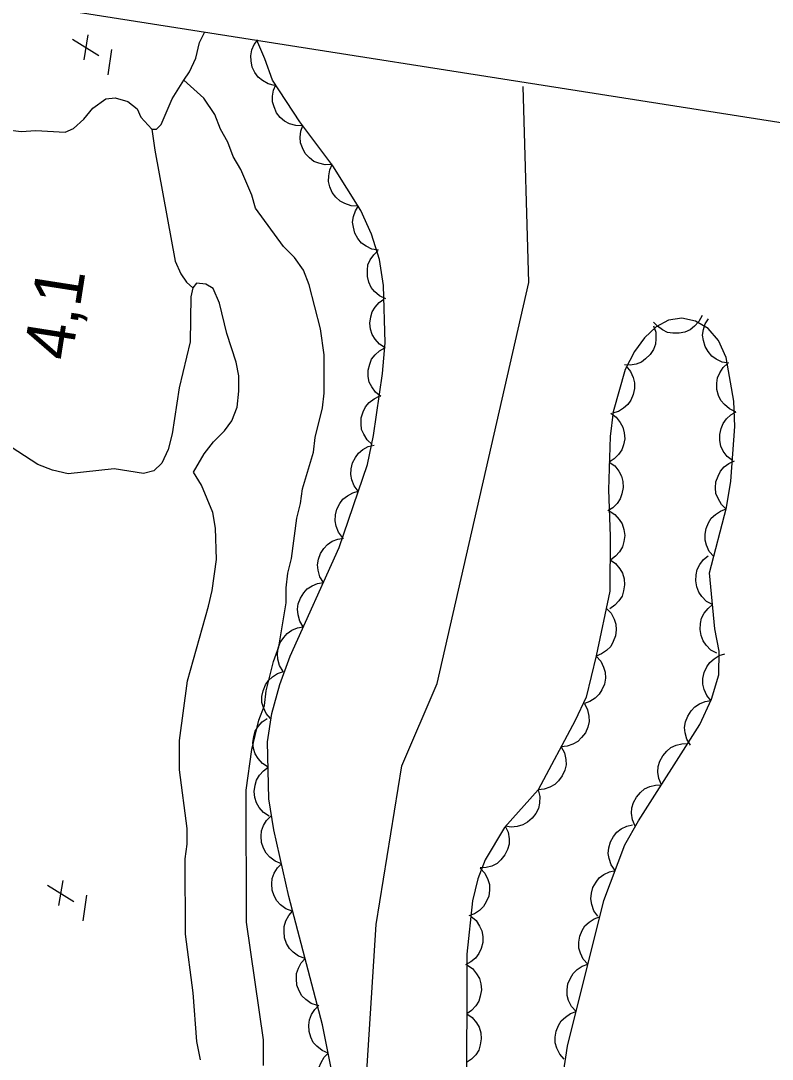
# Model space of a CAD drawing. Extents: x 282461 to 284471, y 5554090 to 5557646.
# Drawn here: x 283914.9 to 283961.1, y 5556885.3 to 5556949.3 of the extents above; entities that cross this region are included whole.
import ezdxf

# ---------------------------------------------------------------- set-up
doc = ezdxf.new("R2010")
doc.units = 0
for name, color, linetype in [('Niveau 1', 7, 'Continuous'), ('Niveau 3', 7, 'Continuous'), ('Niveau 4', 7, 'Continuous'), ('Niveau 44', 7, 'Continuous'), ('Niveau 60', 7, 'Continuous'), ('Niveau 7', 7, 'Continuous')]:
    doc.layers.add(name, color=color, linetype=linetype)

msp = doc.modelspace()

# ---------------------------------------------------------------- linework, layer by layer
at = {"layer": 'Niveau 1'}
msp.add_lwpolyline([(283932.69, 5556640.9), (283932.05, 5556652.04), (283934.95, 5556657.62), (283935.88, 5556667.29), (283929.59, 5556672.75), (283928.12, 5556684.36), (283929.73, 5556699.32), (283934.36, 5556715.56), (283935.86, 5556726.6), (283938.01, 5556747.58), (283939.46, 5556787.35), (283938.89, 5556816.5), (283937.21, 5556849.23), (283935.84, 5556879.14), (283936.76, 5556893.64), (283938.33, 5556903.42), (283940.51, 5556908.5), (283946.15, 5556933.18), (283945.8, 5556945.27)], dxfattribs=at)
at = {"layer": 'Niveau 3'}
for p, q in [((283918.77, 5556946.91), (283919.02, 5556948.45)), ((283918.06, 5556948.17), (283919.69, 5556947.17)), ((283920.25, 5556945.97), (283920.49, 5556947.55)), ((283916.52, 5556896.07), (283918.15, 5556895.07)), ((283917.23, 5556894.81), (283917.48, 5556896.35)), ((283918.71, 5556893.87), (283918.95, 5556895.45))]:
    msp.add_line(p, q, dxfattribs=at)
at = {"layer": 'Niveau 4'}
for points in [[(283913.94, 5556942.61), (283914.9, 5556942.5), (283915.81, 5556942.56), (283917.62, 5556942.45), (283918.13, 5556942.68), (283918.75, 5556943.25), (283919.32, 5556943.93), (283920.11, 5556944.5), (283920.68, 5556944.56), (283921.47, 5556944.33), (283922.04, 5556943.88), (283922.26, 5556943.37), (283922.94, 5556942.64), (283923.23, 5556942.64), (283923.51, 5556942.93), (283924.19, 5556944.51), (283924.91, 5556945.66), (283925.26, 5556946.16), (283925.65, 5556947), (283925.88, 5556947.97), (283926.21, 5556948.62)], [(283922.94, 5556942.64), (283923.12, 5556941.34), (283924.39, 5556934.51), (283924.73, 5556933.72), (283925.07, 5556933.21), (283925.46, 5556932.86)], [(283925.5, 5556921.5), (283926.17, 5556922.63), (283926.74, 5556923.37), (283927.42, 5556924.05), (283927.87, 5556924.67), (283928.2, 5556925.52), (283928.31, 5556926.49), (283928.31, 5556927.45), (283928.14, 5556928.29), (283927.57, 5556930.05), (283927.11, 5556931.91), (283926.71, 5556932.81), (283926.26, 5556933.09), (283925.69, 5556933.15), (283925.46, 5556932.86), (283925.35, 5556932.3), (283925.3, 5556929.53), (283924.63, 5556926.7), (283924.19, 5556923.87), (283923.96, 5556922.91), (283923.57, 5556922.06), (283923.06, 5556921.6), (283922.44, 5556921.43), (283920.63, 5556921.71), (283917.79, 5556921.41), (283916.83, 5556921.64), (283915.92, 5556921.97), (283914.28, 5556923.04)], [(283925.94, 5556885.31), (283925.71, 5556886.44), (283925.48, 5556889.44), (283925.01, 5556893.06), (283925, 5556897.69), (283925.11, 5556898.6), (283925.11, 5556899.56), (283924.64, 5556903.18), (283924.64, 5556904.99), (283925.14, 5556908.66), (283926.43, 5556913.25), (283926.65, 5556914.21), (283926.93, 5556916.13), (283926.87, 5556918.06), (283926.69, 5556919.02), (283926.01, 5556920.71), (283925.5, 5556921.5)]]:
    msp.add_lwpolyline(points, dxfattribs=at)
at = {"layer": 'Niveau 44'}
for points in [[(283930.5, 5556945.32), (283930.1, 5556945.42), (283929.75, 5556945.63), (283929.49, 5556945.84), (283929.28, 5556946.13), (283929.13, 5556946.46), (283929.06, 5556946.84), (283929.03, 5556947.16), (283929.11, 5556947.51), (283929.25, 5556947.85), (283929.46, 5556948.14)], [(283934.17, 5556883.87), (283933.46, 5556887.47), (283931.37, 5556895.38), (283930.45, 5556899.47), (283930.15, 5556901.38), (283930.07, 5556904.89), (283930.34, 5556906.65), (283930.82, 5556908.43), (283931.45, 5556910.17), (283934.48, 5556916.86), (283936.21, 5556921.97), (283936.59, 5556923.76), (283937.15, 5556927.59), (283937.3, 5556929.48), (283937.21, 5556933), (283936.95, 5556934.61), (283936.46, 5556936.16), (283935.8, 5556937.63), (283934.09, 5556940.38), (283932.06, 5556943.08), (283930.38, 5556945.66), (283929.9, 5556946.96), (283929.4, 5556948.12)], [(283932.22, 5556942.84), (283931.8, 5556942.85), (283931.41, 5556942.97), (283931.11, 5556943.12), (283930.85, 5556943.35), (283930.62, 5556943.64), (283930.47, 5556944), (283930.37, 5556944.31), (283930.37, 5556944.66), (283930.44, 5556945.03), (283930.58, 5556945.36)], [(283934.04, 5556940.45), (283933.62, 5556940.43), (283933.22, 5556940.53), (283932.92, 5556940.65), (283932.64, 5556940.87), (283932.39, 5556941.14), (283932.22, 5556941.48), (283932.1, 5556941.79), (283932.08, 5556942.14), (283932.11, 5556942.51), (283932.23, 5556942.85)], [(283935.63, 5556937.9), (283935.21, 5556937.92), (283934.83, 5556938.05), (283934.53, 5556938.2), (283934.28, 5556938.44), (283934.05, 5556938.74), (283933.91, 5556939.09), (283933.82, 5556939.41), (283933.83, 5556939.76), (283933.9, 5556940.12), (283934.04, 5556940.45)], [(283936.9, 5556935.18), (283936.49, 5556935.25), (283936.13, 5556935.43), (283935.85, 5556935.62), (283935.63, 5556935.89), (283935.45, 5556936.22), (283935.35, 5556936.59), (283935.3, 5556936.91), (283935.36, 5556937.26), (283935.48, 5556937.61), (283935.67, 5556937.92)], [(283937.34, 5556932.18), (283936.96, 5556932.36), (283936.66, 5556932.63), (283936.44, 5556932.88), (283936.3, 5556933.2), (283936.21, 5556933.56), (283936.21, 5556933.95), (283936.25, 5556934.27), (283936.39, 5556934.59), (283936.6, 5556934.9), (283936.86, 5556935.15)], [(283937.31, 5556929.17), (283936.96, 5556929.39), (283936.69, 5556929.7), (283936.51, 5556929.98), (283936.41, 5556930.32), (283936.37, 5556930.69), (283936.43, 5556931.07), (283936.51, 5556931.38), (283936.69, 5556931.68), (283936.94, 5556931.96), (283937.23, 5556932.17)], [(283956.81, 5556931.16), (283956.62, 5556930.78), (283956.34, 5556930.49), (283956.09, 5556930.28), (283955.76, 5556930.14), (283955.4, 5556930.06), (283955.02, 5556930.07), (283954.69, 5556930.12), (283954.37, 5556930.27), (283954.07, 5556930.49), (283953.83, 5556930.75)], [(283948, 5556882.65), (283948.53, 5556886.16), (283950.76, 5556895.13), (283952.06, 5556898.56), (283952.9, 5556900.03), (283956.68, 5556905.97), (283957.4, 5556907.53), (283957.84, 5556909.03), (283957.87, 5556910.48), (283957.59, 5556911.85), (283957.28, 5556915.31), (283958.32, 5556919.34), (283958.59, 5556920.95), (283958.84, 5556924.32), (283958.77, 5556925.88), (283958.3, 5556928.58), (283957.82, 5556929.62), (283957.18, 5556930.36), (283956.4, 5556930.81), (283955.56, 5556930.99), (283954.75, 5556930.88), (283953.98, 5556930.45), (283953.27, 5556929.79), (283952.65, 5556928.95), (283952.09, 5556927.84), (283951.34, 5556925.23), (283951.15, 5556923.71), (283951.05, 5556920.43), (283951.15, 5556917.56), (283951.14, 5556914.17), (283950.3, 5556910.19), (283949.67, 5556907.64), (283949.01, 5556906.21), (283946.73, 5556901.94)], [(283953.82, 5556930.53), (283953.96, 5556930.13), (283953.97, 5556929.73), (283953.95, 5556929.4), (283953.82, 5556929.07), (283953.62, 5556928.75), (283953.34, 5556928.49), (283953.09, 5556928.28), (283952.75, 5556928.16), (283952.39, 5556928.09), (283952.03, 5556928.11)], [(283958.46, 5556928.23), (283958.05, 5556928.29), (283957.68, 5556928.47), (283957.41, 5556928.66), (283957.18, 5556928.93), (283957, 5556929.25), (283956.9, 5556929.62), (283956.85, 5556929.95), (283956.9, 5556930.3), (283957.01, 5556930.65), (283957.2, 5556930.96)], [(283937.04, 5556926.17), (283936.71, 5556926.43), (283936.48, 5556926.77), (283936.33, 5556927.06), (283936.27, 5556927.41), (283936.26, 5556927.78), (283936.36, 5556928.15), (283936.47, 5556928.46), (283936.69, 5556928.74), (283936.96, 5556928.99), (283937.28, 5556929.17)], [(283952.14, 5556928.03), (283952.41, 5556927.71), (283952.57, 5556927.33), (283952.66, 5556927.01), (283952.65, 5556926.66), (283952.58, 5556926.29), (283952.42, 5556925.95), (283952.24, 5556925.67), (283951.97, 5556925.44), (283951.66, 5556925.25), (283951.31, 5556925.14)], [(283958.88, 5556925.23), (283958.5, 5556925.4), (283958.19, 5556925.67), (283957.97, 5556925.92), (283957.83, 5556926.24), (283957.73, 5556926.6), (283957.73, 5556926.98), (283957.76, 5556927.31), (283957.9, 5556927.63), (283958.11, 5556927.95), (283958.37, 5556928.2)], [(283936.51, 5556923.21), (283936.2, 5556923.49), (283935.99, 5556923.84), (283935.86, 5556924.14), (283935.82, 5556924.49), (283935.84, 5556924.86), (283935.96, 5556925.23), (283936.1, 5556925.53), (283936.33, 5556925.79), (283936.62, 5556926.02), (283936.94, 5556926.18)], [(283951.19, 5556925.14), (283951.53, 5556924.9), (283951.78, 5556924.57), (283951.94, 5556924.28), (283952.02, 5556923.94), (283952.05, 5556923.57), (283951.97, 5556923.19), (283951.87, 5556922.88), (283951.67, 5556922.59), (283951.41, 5556922.33), (283951.1, 5556922.13)], [(283958.68, 5556922.22), (283958.36, 5556922.48), (283958.12, 5556922.81), (283957.97, 5556923.11), (283957.91, 5556923.45), (283957.9, 5556923.82), (283957.99, 5556924.2), (283958.11, 5556924.51), (283958.32, 5556924.79), (283958.59, 5556925.04), (283958.91, 5556925.22)], [(283935.65, 5556920.33), (283935.4, 5556920.66), (283935.26, 5556921.04), (283935.19, 5556921.36), (283935.21, 5556921.72), (283935.3, 5556922.08), (283935.48, 5556922.41), (283935.66, 5556922.68), (283935.94, 5556922.9), (283936.27, 5556923.08), (283936.62, 5556923.17)], [(283958.3, 5556919.23), (283958, 5556919.52), (283957.8, 5556919.88), (283957.67, 5556920.19), (283957.64, 5556920.54), (283957.67, 5556920.91), (283957.8, 5556921.27), (283957.94, 5556921.57), (283958.18, 5556921.83), (283958.47, 5556922.05), (283958.8, 5556922.2)], [(283951.1, 5556922.13), (283951.44, 5556921.89), (283951.69, 5556921.56), (283951.85, 5556921.27), (283951.93, 5556920.93), (283951.95, 5556920.56), (283951.88, 5556920.18), (283951.78, 5556919.87), (283951.58, 5556919.58), (283951.32, 5556919.32), (283951.01, 5556919.12)], [(283934.69, 5556917.48), (283934.44, 5556917.81), (283934.29, 5556918.19), (283934.22, 5556918.52), (283934.25, 5556918.87), (283934.33, 5556919.23), (283934.52, 5556919.57), (283934.7, 5556919.84), (283934.98, 5556920.05), (283935.31, 5556920.23), (283935.65, 5556920.33)], [(283951.1, 5556919.12), (283951.45, 5556918.9), (283951.72, 5556918.59), (283951.9, 5556918.32), (283952, 5556917.98), (283952.05, 5556917.61), (283952, 5556917.23), (283951.92, 5556916.91), (283951.74, 5556916.61), (283951.49, 5556916.33), (283951.2, 5556916.11)], [(283957.54, 5556916.32), (283957.26, 5556916.63), (283957.09, 5556917.01), (283957, 5556917.32), (283957, 5556917.68), (283957.06, 5556918.04), (283957.21, 5556918.39), (283957.38, 5556918.68), (283957.64, 5556918.91), (283957.95, 5556919.11), (283958.29, 5556919.24)], [(283933.51, 5556914.72), (283933.29, 5556915.07), (283933.19, 5556915.47), (283933.15, 5556915.8), (283933.2, 5556916.14), (283933.33, 5556916.49), (283933.54, 5556916.81), (283933.75, 5556917.06), (283934.05, 5556917.25), (283934.39, 5556917.39), (283934.75, 5556917.45)], [(283951.15, 5556916.11), (283951.49, 5556915.88), (283951.75, 5556915.56), (283951.92, 5556915.28), (283952.01, 5556914.94), (283952.04, 5556914.57), (283951.98, 5556914.19), (283951.89, 5556913.87), (283951.69, 5556913.58), (283951.44, 5556913.31), (283951.14, 5556913.1)], [(283957.46, 5556913.35), (283957.09, 5556913.55), (283956.8, 5556913.85), (283956.61, 5556914.11), (283956.49, 5556914.44), (283956.42, 5556914.81), (283956.45, 5556915.19), (283956.51, 5556915.52), (283956.68, 5556915.83), (283956.91, 5556916.12), (283957.19, 5556916.35)], [(283932.27, 5556911.98), (283932.05, 5556912.33), (283931.95, 5556912.73), (283931.91, 5556913.06), (283931.96, 5556913.4), (283932.09, 5556913.75), (283932.3, 5556914.07), (283932.51, 5556914.32), (283932.81, 5556914.51), (283933.15, 5556914.65), (283933.51, 5556914.72)], [(283957.72, 5556910.35), (283957.36, 5556910.55), (283957.07, 5556910.85), (283956.88, 5556911.11), (283956.76, 5556911.45), (283956.69, 5556911.81), (283956.72, 5556912.19), (283956.78, 5556912.52), (283956.95, 5556912.83), (283957.18, 5556913.12), (283957.46, 5556913.35)], [(283950.92, 5556913.13), (283951.21, 5556912.82), (283951.4, 5556912.46), (283951.51, 5556912.15), (283951.53, 5556911.8), (283951.48, 5556911.43), (283951.34, 5556911.07), (283951.19, 5556910.78), (283950.94, 5556910.53), (283950.63, 5556910.32), (283950.3, 5556910.18)], [(283931.03, 5556909.24), (283930.81, 5556909.6), (283930.71, 5556909.99), (283930.67, 5556910.32), (283930.72, 5556910.67), (283930.85, 5556911.02), (283931.06, 5556911.33), (283931.27, 5556911.58), (283931.57, 5556911.77), (283931.91, 5556911.92), (283932.27, 5556911.98)], [(283950.3, 5556910.18), (283950.58, 5556909.87), (283950.75, 5556909.5), (283950.85, 5556909.18), (283950.86, 5556908.83), (283950.8, 5556908.46), (283950.65, 5556908.11), (283950.49, 5556907.83), (283950.23, 5556907.59), (283949.91, 5556907.38), (283949.58, 5556907.26)], [(283957.37, 5556907.43), (283957.1, 5556907.75), (283956.95, 5556908.13), (283956.86, 5556908.45), (283956.87, 5556908.8), (283956.94, 5556909.17), (283957.11, 5556909.51), (283957.29, 5556909.79), (283957.55, 5556910.02), (283957.87, 5556910.21), (283958.22, 5556910.32)], [(283930.25, 5556906.33), (283929.98, 5556906.64), (283929.81, 5556907.02), (283929.72, 5556907.33), (283929.72, 5556907.69), (283929.79, 5556908.05), (283929.95, 5556908.4), (283930.12, 5556908.68), (283930.38, 5556908.91), (283930.69, 5556909.11), (283931.04, 5556909.23)], [(283949.57, 5556907.25), (283949.76, 5556906.88), (283949.84, 5556906.48), (283949.86, 5556906.15), (283949.78, 5556905.81), (283949.63, 5556905.46), (283949.4, 5556905.16), (283949.17, 5556904.92), (283948.86, 5556904.76), (283948.51, 5556904.63), (283948.15, 5556904.6)], [(283956.1, 5556904.7), (283955.88, 5556905.06), (283955.78, 5556905.46), (283955.74, 5556905.79), (283955.8, 5556906.13), (283955.93, 5556906.48), (283956.14, 5556906.8), (283956.36, 5556907.05), (283956.66, 5556907.24), (283957, 5556907.38), (283957.36, 5556907.44)], [(283930.11, 5556903.33), (283929.75, 5556903.56), (283929.49, 5556903.87), (283929.31, 5556904.15), (283929.21, 5556904.48), (283929.17, 5556904.85), (283929.23, 5556905.23), (283929.31, 5556905.55), (283929.5, 5556905.85), (283929.74, 5556906.13), (283930.04, 5556906.34)], [(283948.15, 5556904.6), (283948.34, 5556904.23), (283948.42, 5556903.82), (283948.44, 5556903.49), (283948.36, 5556903.15), (283948.21, 5556902.81), (283947.98, 5556902.5), (283947.75, 5556902.27), (283947.44, 5556902.1), (283947.09, 5556901.98), (283946.73, 5556901.94)], [(283954.31, 5556902.25), (283954.15, 5556902.64), (283954.1, 5556903.04), (283954.11, 5556903.37), (283954.21, 5556903.71), (283954.39, 5556904.04), (283954.64, 5556904.32), (283954.89, 5556904.54), (283955.21, 5556904.69), (283955.57, 5556904.78), (283955.93, 5556904.79)], [(283930.17, 5556900.32), (283929.82, 5556900.55), (283929.56, 5556900.86), (283929.38, 5556901.14), (283929.28, 5556901.48), (283929.24, 5556901.85), (283929.3, 5556902.23), (283929.38, 5556902.54), (283929.57, 5556902.84), (283929.81, 5556903.12), (283930.11, 5556903.33)], [(283946.73, 5556901.94), (283944.65, 5556899.63), (283943.46, 5556897.63), (283943.01, 5556896.47), (283942.68, 5556895.1), (283942.33, 5556891.83), (283942.32, 5556882.56)], [(283946.73, 5556901.94), (283946.83, 5556901.53), (283946.81, 5556901.13), (283946.75, 5556900.8), (283946.59, 5556900.49), (283946.36, 5556900.19), (283946.06, 5556899.95), (283945.79, 5556899.78), (283945.44, 5556899.69), (283945.07, 5556899.65), (283944.72, 5556899.7)], [(283952.7, 5556899.71), (283952.53, 5556900.1), (283952.48, 5556900.5), (283952.49, 5556900.83), (283952.6, 5556901.17), (283952.77, 5556901.5), (283953.03, 5556901.78), (283953.27, 5556902), (283953.59, 5556902.15), (283953.95, 5556902.24), (283954.31, 5556902.25)], [(283930.92, 5556897.39), (283930.53, 5556897.55), (283930.21, 5556897.8), (283929.98, 5556898.04), (283929.81, 5556898.35), (283929.7, 5556898.7), (283929.68, 5556899.09), (283929.7, 5556899.41), (283929.82, 5556899.74), (283930.01, 5556900.06), (283930.26, 5556900.33)], [(283944.7, 5556899.71), (283944.88, 5556899.33), (283944.94, 5556898.93), (283944.94, 5556898.6), (283944.84, 5556898.26), (283944.68, 5556897.93), (283944.43, 5556897.63), (283944.2, 5556897.41), (283943.88, 5556897.25), (283943.52, 5556897.15), (283943.16, 5556897.13)], [(283951.46, 5556896.98), (283951.22, 5556897.32), (283951.09, 5556897.71), (283951.03, 5556898.03), (283951.07, 5556898.38), (283951.17, 5556898.74), (283951.36, 5556899.07), (283951.56, 5556899.34), (283951.84, 5556899.54), (283952.18, 5556899.71), (283952.53, 5556899.79)], [(283931.58, 5556894.46), (283931.19, 5556894.61), (283930.87, 5556894.86), (283930.64, 5556895.1), (283930.47, 5556895.42), (283930.36, 5556895.77), (283930.34, 5556896.15), (283930.36, 5556896.48), (283930.48, 5556896.81), (283930.67, 5556897.13), (283930.92, 5556897.39)], [(283943.16, 5556897.11), (283943.45, 5556896.8), (283943.62, 5556896.43), (283943.72, 5556896.12), (283943.73, 5556895.76), (283943.68, 5556895.4), (283943.53, 5556895.04), (283943.37, 5556894.76), (283943.11, 5556894.52), (283942.8, 5556894.31), (283942.46, 5556894.18)], [(283950.39, 5556894.16), (283950.15, 5556894.5), (283950.02, 5556894.89), (283949.96, 5556895.22), (283950, 5556895.57), (283950.1, 5556895.92), (283950.29, 5556896.26), (283950.49, 5556896.52), (283950.77, 5556896.73), (283951.11, 5556896.89), (283951.46, 5556896.98)], [(283932.38, 5556891.56), (283931.98, 5556891.7), (283931.65, 5556891.94), (283931.42, 5556892.17), (283931.24, 5556892.48), (283931.12, 5556892.82), (283931.08, 5556893.21), (283931.09, 5556893.53), (283931.2, 5556893.87), (283931.37, 5556894.2), (283931.61, 5556894.47)], [(283942.58, 5556894.16), (283942.9, 5556893.89), (283943.12, 5556893.55), (283943.26, 5556893.25), (283943.32, 5556892.9), (283943.31, 5556892.53), (283943.21, 5556892.16), (283943.08, 5556891.86), (283942.86, 5556891.58), (283942.58, 5556891.34), (283942.26, 5556891.17)], [(283949.78, 5556891.2), (283949.5, 5556891.51), (283949.33, 5556891.88), (283949.23, 5556892.2), (283949.23, 5556892.55), (283949.28, 5556892.92), (283949.44, 5556893.27), (283949.6, 5556893.56), (283949.86, 5556893.8), (283950.17, 5556894), (283950.51, 5556894.12)], [(283933.15, 5556888.65), (283932.75, 5556888.79), (283932.42, 5556889.03), (283932.18, 5556889.26), (283932.01, 5556889.57), (283931.88, 5556889.92), (283931.85, 5556890.3), (283931.85, 5556890.63), (283931.97, 5556890.96), (283932.14, 5556891.29), (283932.38, 5556891.56)], [(283942.33, 5556891.16), (283942.68, 5556890.93), (283942.93, 5556890.61), (283943.11, 5556890.33), (283943.2, 5556889.99), (283943.23, 5556889.62), (283943.16, 5556889.24), (283943.07, 5556888.92), (283942.88, 5556888.63), (283942.63, 5556888.36), (283942.33, 5556888.15)], [(283949.06, 5556888.28), (283948.78, 5556888.59), (283948.6, 5556888.96), (283948.5, 5556889.28), (283948.5, 5556889.63), (283948.56, 5556890), (283948.71, 5556890.35), (283948.87, 5556890.63), (283949.13, 5556890.87), (283949.44, 5556891.08), (283949.78, 5556891.2)], [(283933.8, 5556885.72), (283933.42, 5556885.89), (283933.11, 5556886.15), (283932.88, 5556886.39), (283932.73, 5556886.71), (283932.63, 5556887.06), (283932.61, 5556887.45), (283932.64, 5556887.77), (283932.77, 5556888.1), (283932.97, 5556888.42), (283933.22, 5556888.67)], [(283942.33, 5556888.15), (283942.67, 5556887.92), (283942.93, 5556887.6), (283943.1, 5556887.32), (283943.19, 5556886.98), (283943.22, 5556886.61), (283943.16, 5556886.23), (283943.07, 5556885.91), (283942.88, 5556885.62), (283942.62, 5556885.35), (283942.32, 5556885.14)], [(283948.33, 5556885.36), (283948.05, 5556885.67), (283947.88, 5556886.04), (283947.78, 5556886.36), (283947.77, 5556886.71), (283947.83, 5556887.08), (283947.98, 5556887.43), (283948.15, 5556887.71), (283948.41, 5556887.95), (283948.72, 5556888.16), (283949.06, 5556888.28)], [(283934.39, 5556882.77), (283934, 5556882.94), (283933.69, 5556883.2), (283933.46, 5556883.44), (283933.31, 5556883.76), (283933.21, 5556884.11), (283933.2, 5556884.5), (283933.22, 5556884.82), (283933.36, 5556885.15), (283933.55, 5556885.47), (283933.8, 5556885.72)]]:
    msp.add_lwpolyline(points, dxfattribs=at)
at = {"layer": 'Niveau 60'}
msp.add_lwpolyline([(282485.97, 5554340.04), (282921.22, 5557106.72), (284352.51, 5556881.56), (283917.27, 5554114.87), (282485.97, 5554340.04)], dxfattribs=at)
at = {"layer": 'Niveau 7'}
for points in [[(283931.88, 5556918.68), (283932.1, 5556919.58), (283932.21, 5556920.49), (283932.89, 5556922.75), (283933, 5556923.65), (283933.45, 5556925.47), (283933.56, 5556926.37), (283933.55, 5556928.74), (283933.32, 5556930.33), (283932.63, 5556933.04), (283932.29, 5556933.94), (283931.72, 5556934.73), (283931.04, 5556935.41), (283929.33, 5556937.77), (283929.1, 5556938.57), (283928.42, 5556940.15), (283927.96, 5556940.94), (283927.62, 5556941.84), (283927.17, 5556942.63), (283926.82, 5556943.53), (283926.14, 5556944.55), (283924.91, 5556945.66)], [(283929.82, 5556884.97), (283929.82, 5556886.55), (283928.78, 5556893.79), (283928.76, 5556901.93), (283929.09, 5556904.42), (283929.54, 5556906.23), (283929.87, 5556907.13), (283929.98, 5556908.04), (283930.43, 5556909.85), (283930.77, 5556910.76), (283931.21, 5556913.47), (283931.21, 5556914.38), (283931.32, 5556915.28), (283931.55, 5556916.19), (283931.88, 5556918.68)]]:
    msp.add_lwpolyline(points, dxfattribs=at)

# ---------------------------------------------------------------- texts
at = {"layer": 'Niveau 3'}
msp.add_text('    4,1', height=3, rotation=81.0958, dxfattribs=at).set_placement((283917.31, 5556923.9))

doc.saveas('drawing.dxf')
